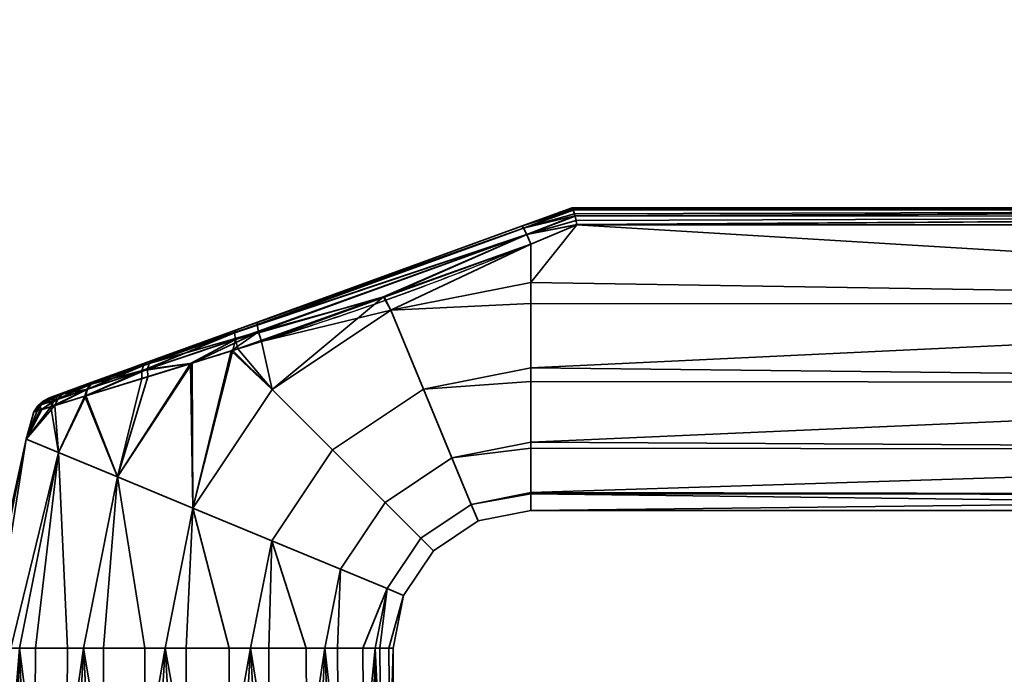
# Model space of a CAD drawing. Header units: millimetres. Extents: x -490 to 6690, y -115 to 132.
# Tile 507 of 656: x 2634 to 2705, y 37 to 85. Entities that reach past the tile are written whole.
import ezdxf

# ---------------------------------------------------------------- set-up
doc = ezdxf.new("R2010")
doc.units = ezdxf.units.MM
doc.layers.add('151', color=7, linetype='Continuous', true_color=0xffffff)

# ---------------------------------------------------------------- blocks, each defined once
blk = doc.blocks.new('UG_SURFACE_003')
at = {"layer": '151', "color": 252, "linetype": 'Continuous', "lineweight": 35}
for points in [[(3590, -6.2, 2202), (3590, 113.2, 2202), (2410, 113.2, 2202), (2410, -6.2, 2202)], [(2560, -6.2, 2052), (2560, 113.2, 2052), (3440, 113.2, 2052), (3440, -6.2, 2052)]]:
    blk.add_3dface(points, dxfattribs=at)
blk = doc.blocks.new('UG_SURFACE_173')
at = {"layer": '151', "color": 254, "linetype": 'Continuous', "lineweight": 35}
for points in [[(2670.316, 69.659, 1116.438), (2674, 71, 1115.949), (2674, 71, 1092.051), (2670.316, 69.659, 1091.562)], [(2674.07, 70.888, 1116.66), (2674.002, 71, 1116), (2670.316, 69.659, 1116.438)], [(2674.002, 71, 1116), (2674, 71, 1115.949), (2670.316, 69.659, 1116.438)], [(2670.316, 69.659, 1091.562), (2674.002, 71, 1092), (2674.07, 70.888, 1091.34)], [(2670.316, 69.659, 1091.562), (2674, 71, 1092.051), (2674.002, 71, 1092)], [(2674.081, 70.853, 1116.723), (2674.07, 70.888, 1116.66), (2670.316, 69.659, 1116.438)], [(2670.316, 69.659, 1091.562), (2674.07, 70.888, 1091.34), (2674.081, 70.853, 1091.277)], [(2670.316, 69.659, 1116.438), (2670.46, 69.517, 1117.27), (2674.081, 70.853, 1116.723)], [(2674.081, 70.853, 1091.277), (2670.46, 69.517, 1090.73), (2670.316, 69.659, 1091.562)], [(2674.087, 70.835, 1116.757), (2674.081, 70.853, 1116.723), (2670.46, 69.517, 1117.27)], [(2670.46, 69.517, 1090.73), (2674.081, 70.853, 1091.277), (2674.087, 70.835, 1091.243)], [(2674.17, 70.566, 1117.244), (2674.087, 70.835, 1116.757), (2670.46, 69.517, 1117.27)], [(2670.46, 69.517, 1090.73), (2674.087, 70.835, 1091.243), (2674.17, 70.566, 1090.757)], [(2769, 71, 1116), (2769, 71, 1092), (2674, 71, 1092.051), (2674, 71, 1115.949)], [(2769, 71, 1092), (2674.002, 71, 1092), (2674, 71, 1092.051)], [(2674, 71, 1115.949), (2674.002, 71, 1116), (2769, 71, 1116)], [(2769, 71, 1116), (2674.002, 71, 1116), (2674.07, 70.888, 1116.66)], [(2674.07, 70.888, 1091.34), (2674.002, 71, 1092), (2769, 71, 1092)], [(2674.07, 70.888, 1116.66), (2674.081, 70.853, 1116.723), (2769, 71, 1116)], [(2769, 71, 1092), (2674.081, 70.853, 1091.277), (2674.07, 70.888, 1091.34)], [(2769, 71, 1116), (2674.081, 70.853, 1116.723), (2674.087, 70.835, 1116.757)], [(2674.087, 70.835, 1091.243), (2674.081, 70.853, 1091.277), (2769, 71, 1092)], [(2674.087, 70.835, 1116.757), (2769, 70.847, 1116.764), (2769, 71, 1116)], [(2769, 71, 1092), (2769, 70.847, 1091.236), (2674.087, 70.835, 1091.243)], [(2769, 70.846, 1116.768), (2769, 70.847, 1116.764), (2674.087, 70.835, 1116.757)], [(2674.17, 70.566, 1090.757), (2674.087, 70.835, 1091.243), (2769, 70.847, 1091.236)], [(2769, 70.846, 1116.768), (2674.087, 70.835, 1116.757), (2674.17, 70.566, 1117.244)], [(2769, 70.847, 1091.236), (2674.206, 70.416, 1090.621), (2674.17, 70.566, 1090.757)], [(2674.17, 70.566, 1117.244), (2674.206, 70.416, 1117.379), (2769, 70.846, 1116.768)], [(2674.21, 70.399, 1090.607), (2674.206, 70.416, 1090.621), (2769, 70.847, 1091.236)], [(2769, 70.846, 1116.768), (2674.206, 70.416, 1117.379), (2674.21, 70.399, 1117.393)], [(2769, 70.847, 1091.236), (2769, 70.846, 1091.232), (2674.21, 70.399, 1090.607)], [(2674.21, 70.399, 1117.393), (2769, 70.415, 1117.411), (2769, 70.846, 1116.768)], [(2769, 70.846, 1091.232), (2769, 70.415, 1090.589), (2674.21, 70.399, 1090.607)], [(2674.206, 70.416, 1117.379), (2674.17, 70.566, 1117.244), (2670.46, 69.517, 1117.27)], [(2670.46, 69.517, 1090.73), (2674.17, 70.566, 1090.757), (2674.206, 70.416, 1090.621)], [(2670.46, 69.517, 1117.27), (2670.703, 69.056, 1117.949), (2674.206, 70.416, 1117.379)], [(2674.206, 70.416, 1090.621), (2670.703, 69.056, 1090.051), (2670.46, 69.517, 1090.73)], [(2674.21, 70.399, 1117.393), (2674.206, 70.416, 1117.379), (2670.703, 69.056, 1117.949)], [(2670.703, 69.056, 1090.051), (2674.206, 70.416, 1090.621), (2674.21, 70.399, 1090.607)], [(2674.289, 70.067, 1117.692), (2674.21, 70.399, 1117.393), (2670.703, 69.056, 1117.949)], [(2670.703, 69.056, 1090.051), (2674.21, 70.399, 1090.607), (2674.289, 70.067, 1090.308)], [(2769, 70.41, 1117.419), (2769, 70.415, 1117.411), (2674.21, 70.399, 1117.393)], [(2674.289, 70.067, 1090.308), (2674.21, 70.399, 1090.607), (2769, 70.415, 1090.589)], [(2769, 70.41, 1117.419), (2674.21, 70.399, 1117.393), (2674.289, 70.067, 1117.692)], [(2769, 70.415, 1090.589), (2674.35, 69.783, 1090.16), (2674.289, 70.067, 1090.308)], [(2674.289, 70.067, 1117.692), (2674.35, 69.783, 1117.84), (2769, 70.41, 1117.419)], [(2674.353, 69.769, 1090.154), (2674.35, 69.783, 1090.16), (2769, 70.415, 1090.589)], [(2769, 70.41, 1117.419), (2674.35, 69.783, 1117.84), (2674.353, 69.769, 1117.846)], [(2769, 70.415, 1090.589), (2769, 70.41, 1090.581), (2674.353, 69.769, 1090.154)], [(2674.353, 69.769, 1117.846), (2769, 69.769, 1117.846), (2769, 70.41, 1117.419)], [(2769, 70.41, 1090.581), (2769, 69.769, 1090.154), (2674.353, 69.769, 1090.154)], [(2670.46, 69.517, 1090.73), (2649.487, 61.9, 1091.085), (2649.549, 62.1, 1091.876)], [(2649.487, 61.9, 1091.085), (2670.46, 69.517, 1090.73), (2670.703, 69.056, 1090.051)], [(2649.549, 62.1, 1091.876), (2670.316, 69.659, 1091.562), (2670.46, 69.517, 1090.73)], [(2651.166, 62.689, 1116.361), (2670.316, 69.659, 1116.438), (2670.316, 69.659, 1091.562), (2649.549, 62.1, 1091.876)], [(2670.703, 69.056, 1117.949), (2670.46, 69.517, 1117.27), (2651.136, 62.488, 1117.182)], [(2651.166, 62.689, 1116.361), (2651.136, 62.488, 1117.182), (2670.46, 69.517, 1117.27)], [(2670.46, 69.517, 1117.27), (2670.316, 69.659, 1116.438), (2651.166, 62.689, 1116.361)], [(2670.703, 69.056, 1117.949), (2674.35, 69.783, 1117.84), (2674.289, 70.067, 1117.692)], [(2674.289, 70.067, 1090.308), (2674.35, 69.783, 1090.16), (2670.703, 69.056, 1090.051)], [(2674.353, 69.769, 1117.846), (2674.35, 69.783, 1117.84), (2670.703, 69.056, 1117.949)], [(2670.703, 69.056, 1090.051), (2674.35, 69.783, 1090.16), (2674.353, 69.769, 1090.154)], [(2670.703, 69.056, 1117.949), (2671, 68.361, 1118.352), (2674.353, 69.769, 1117.846)], [(2674.353, 69.769, 1090.154), (2671, 68.361, 1089.648), (2670.703, 69.056, 1090.051)], [(2769, 64.025, 1089), (2671, 65.568, 1089.082), (2674.353, 69.769, 1090.154)], [(2671, 65.568, 1089.082), (2671, 68.361, 1089.648), (2674.353, 69.769, 1090.154)], [(2674.353, 69.769, 1117.846), (2671, 65.568, 1118.918), (2769, 64.025, 1119)], [(2674.353, 69.769, 1117.846), (2671, 68.361, 1118.352), (2671, 65.568, 1118.918)], [(2769, 64.025, 1119), (2769, 69.769, 1117.846), (2674.353, 69.769, 1117.846)], [(2674.353, 69.769, 1090.154), (2769, 69.769, 1090.154), (2769, 64.025, 1089)], [(2670.703, 69.056, 1090.051), (2649.551, 61.419, 1090.427), (2649.487, 61.9, 1091.085)], [(2649.551, 61.419, 1090.427), (2670.703, 69.056, 1090.051), (2660.309, 64.529, 1089.831)], [(2651.136, 62.488, 1117.182), (2651.233, 61.986, 1117.857), (2670.703, 69.056, 1117.949)], [(2670.703, 69.056, 1117.949), (2651.233, 61.986, 1117.857), (2660.346, 64.501, 1118.304)], [(2670.703, 69.056, 1090.051), (2671, 68.361, 1089.648), (2660.309, 64.529, 1089.831)], [(2660.346, 64.501, 1118.304), (2671, 68.361, 1118.352), (2670.703, 69.056, 1117.949)], [(2660.833, 63.546, 1089.082), (2660.309, 64.529, 1089.831), (2671, 68.361, 1089.648)], [(2671, 68.361, 1118.352), (2660.346, 64.501, 1118.304), (2660.833, 63.546, 1118.918)], [(2671, 68.361, 1089.648), (2671, 65.568, 1089.082), (2660.833, 63.546, 1089.082)], [(2660.833, 63.546, 1118.918), (2671, 65.568, 1118.918), (2671, 68.361, 1118.352)], [(2660.833, 63.546, 1089.082), (2671, 65.568, 1089.082), (2671, 64.051, 1089.242)], [(2671, 64.051, 1118.758), (2671, 65.568, 1118.918), (2660.833, 63.546, 1118.918)], [(2769, 64.025, 1089), (2671, 64.051, 1089.242), (2671, 65.568, 1089.082)], [(2671, 65.568, 1118.918), (2671, 64.051, 1118.758), (2769, 64.025, 1119)], [(2660.309, 64.529, 1089.831), (2649.728, 60.737, 1090.011), (2649.551, 61.419, 1090.427)], [(2652.214, 57.786, 1089.082), (2649.728, 60.737, 1090.011), (2660.309, 64.529, 1089.831)], [(2651.233, 61.986, 1117.857), (2651.441, 61.275, 1118.263), (2660.346, 64.501, 1118.304)], [(2660.833, 63.546, 1118.918), (2660.346, 64.501, 1118.304), (2651.441, 61.275, 1118.263)], [(2660.309, 64.529, 1089.831), (2660.833, 63.546, 1089.082), (2652.214, 57.786, 1089.082)], [(2660.833, 63.546, 1118.918), (2663.207, 57.815, 1118.266), (2671, 59.365, 1118.266), (2671, 64.051, 1118.758)], [(2671, 64.051, 1089.242), (2671, 59.365, 1089.734), (2663.207, 57.815, 1089.734), (2660.833, 63.546, 1089.082)], [(2769, 64.025, 1119), (2671, 64.051, 1118.758), (2671, 59.365, 1118.266)], [(2671, 59.365, 1089.734), (2671, 64.051, 1089.242), (2769, 64.025, 1089)], [(2671, 59.365, 1118.266), (2769, 58.277, 1117.865), (2769, 64.025, 1119)], [(2769, 64.025, 1089), (2769, 58.277, 1090.135), (2671, 59.365, 1089.734)], [(2651.441, 61.275, 1118.263), (2652.214, 57.786, 1118.918), (2660.833, 63.546, 1118.918)], [(2663.207, 57.815, 1089.734), (2656.6, 53.4, 1089.734), (2652.214, 57.786, 1089.082), (2660.833, 63.546, 1089.082)], [(2660.833, 63.546, 1118.918), (2652.214, 57.786, 1118.918), (2656.6, 53.4, 1118.266), (2663.207, 57.815, 1118.266)], [(2639.401, 58.407, 1111.613), (2643.486, 59.894, 1114.336), (2651.166, 62.689, 1116.361), (2643.101, 59.754, 1093.847)], [(2651.166, 62.689, 1116.361), (2649.549, 62.1, 1091.876), (2643.101, 59.754, 1093.847)], [(2643.486, 59.894, 1114.336), (2643.27, 59.687, 1114.964), (2651.136, 62.488, 1117.182)], [(2651.233, 61.986, 1117.857), (2651.136, 62.488, 1117.182), (2643.27, 59.687, 1114.964)], [(2651.136, 62.488, 1117.182), (2651.166, 62.689, 1116.361), (2643.486, 59.894, 1114.336)], [(2649.487, 61.9, 1091.085), (2649.551, 61.419, 1090.427), (2642.756, 59.141, 1092.691)], [(2642.756, 59.141, 1092.691), (2642.875, 59.546, 1093.233), (2649.487, 61.9, 1091.085)], [(2649.487, 61.9, 1091.085), (2642.875, 59.546, 1093.233), (2643.101, 59.754, 1093.847)], [(2643.101, 59.754, 1093.847), (2649.549, 62.1, 1091.876), (2649.487, 61.9, 1091.085)], [(2651.233, 61.986, 1117.857), (2643.164, 59.278, 1115.516), (2646.408, 59.716, 1116.839)], [(2643.27, 59.687, 1114.964), (2643.164, 59.278, 1115.516), (2651.233, 61.986, 1117.857)], [(2646.408, 59.716, 1116.839), (2649.24, 60.593, 1117.64), (2651.233, 61.986, 1117.857)], [(2649.24, 60.593, 1117.64), (2651.441, 61.275, 1118.263), (2651.233, 61.986, 1117.857)], [(2642.756, 59.141, 1092.691), (2649.551, 61.419, 1090.427), (2646.274, 59.671, 1091.138)], [(2649.349, 60.62, 1090.135), (2646.274, 59.671, 1091.138), (2649.551, 61.419, 1090.427)], [(2651.441, 61.275, 1118.263), (2649.24, 60.593, 1117.64), (2652.214, 57.786, 1118.918)], [(2649.551, 61.419, 1090.427), (2649.728, 60.737, 1090.011), (2649.349, 60.62, 1090.135)], [(2646.454, 49.167, 1089.082), (2646.274, 59.671, 1091.138), (2649.349, 60.62, 1090.135)], [(2649.24, 60.593, 1117.64), (2646.408, 59.716, 1116.839), (2646.454, 49.167, 1118.918)], [(2649.349, 60.62, 1090.135), (2652.214, 57.786, 1089.082), (2646.454, 49.167, 1089.082)], [(2646.454, 49.167, 1118.918), (2652.214, 57.786, 1118.918), (2649.24, 60.593, 1117.64)], [(2652.214, 57.786, 1089.082), (2649.349, 60.62, 1090.135), (2649.728, 60.737, 1090.011)], [(2643.101, 59.754, 1093.847), (2637.381, 57.672, 1109.074), (2639.401, 58.407, 1111.613)], [(2637.381, 57.672, 1109.074), (2643.101, 59.754, 1093.847), (2639.346, 58.387, 1096.441)], [(2642.875, 59.546, 1093.233), (2642.756, 59.141, 1092.691), (2638.75, 57.795, 1095.602)], [(2638.75, 57.795, 1095.602), (2639.001, 58.166, 1096.001), (2642.875, 59.546, 1093.233)], [(2642.875, 59.546, 1093.233), (2639.001, 58.166, 1096.001), (2639.346, 58.387, 1096.441)], [(2639.401, 58.407, 1111.613), (2639.059, 58.186, 1112.056), (2643.27, 59.687, 1114.964)], [(2643.164, 59.278, 1115.516), (2643.27, 59.687, 1114.964), (2639.059, 58.186, 1112.056)], [(2639.346, 58.387, 1096.441), (2643.101, 59.754, 1093.847), (2642.875, 59.546, 1093.233)], [(2643.27, 59.687, 1114.964), (2643.486, 59.894, 1114.336), (2639.401, 58.407, 1111.613)], [(2640.974, 51.437, 1116.99), (2646.408, 59.716, 1116.839), (2643.18, 58.716, 1115.926)], [(2646.408, 59.716, 1116.839), (2640.974, 51.437, 1116.99), (2646.454, 49.167, 1118.918)], [(2646.454, 49.167, 1089.082), (2640.974, 51.437, 1091.01), (2646.274, 59.671, 1091.138)], [(2642.759, 58.586, 1092.285), (2646.274, 59.671, 1091.138), (2640.974, 51.437, 1091.01)], [(2646.274, 59.671, 1091.138), (2642.759, 58.586, 1092.285), (2642.756, 59.141, 1092.691)], [(2643.164, 59.278, 1115.516), (2643.18, 58.716, 1115.926), (2646.408, 59.716, 1116.839)], [(2663.207, 57.815, 1089.734), (2671, 59.365, 1089.734), (2671, 58.376, 1090.305)], [(2671, 58.376, 1117.695), (2671, 59.365, 1118.266), (2663.207, 57.815, 1118.266)], [(2769, 58.277, 1090.135), (2671, 58.376, 1090.305), (2671, 59.365, 1089.734)], [(2671, 59.365, 1118.266), (2671, 58.376, 1117.695), (2769, 58.277, 1117.865)], [(2638.613, 57.308, 1095.278), (2638.75, 57.795, 1095.602), (2642.756, 59.141, 1092.691)], [(2642.756, 59.141, 1092.691), (2642.759, 58.586, 1092.285), (2638.613, 57.308, 1095.278)], [(2638.675, 57.327, 1112.784), (2643.18, 58.716, 1115.926), (2643.164, 59.278, 1115.516)], [(2643.164, 59.278, 1115.516), (2638.809, 57.815, 1112.458), (2638.675, 57.327, 1112.784)], [(2640.974, 51.437, 1116.99), (2643.18, 58.716, 1115.926), (2638.675, 57.327, 1112.784)], [(2639.059, 58.186, 1112.056), (2638.809, 57.815, 1112.458), (2643.164, 59.278, 1115.516)], [(2639.346, 58.387, 1096.441), (2637.128, 57.58, 1099.384), (2636.033, 57.181, 1102.998), (2636.242, 57.257, 1106.238)], [(2636.242, 57.257, 1106.238), (2637.381, 57.672, 1109.074), (2639.346, 58.387, 1096.441)], [(2639.001, 58.166, 1096.001), (2638.75, 57.795, 1095.602), (2636.372, 56.992, 1098.879)], [(2636.372, 56.992, 1098.879), (2636.709, 57.348, 1099.121), (2639.001, 58.166, 1096.001)], [(2639.001, 58.166, 1096.001), (2636.709, 57.348, 1099.121), (2637.128, 57.58, 1099.384)], [(2637.381, 57.672, 1109.074), (2636.97, 57.441, 1109.363), (2639.059, 58.186, 1112.056)], [(2638.809, 57.815, 1112.458), (2639.059, 58.186, 1112.056), (2636.97, 57.441, 1109.363)], [(2637.128, 57.58, 1099.384), (2639.346, 58.387, 1096.441), (2639.001, 58.166, 1096.001)], [(2639.059, 58.186, 1112.056), (2639.401, 58.407, 1111.613), (2637.381, 57.672, 1109.074)], [(2638.613, 57.308, 1095.278), (2642.759, 58.586, 1092.285), (2640.974, 51.437, 1091.01)], [(2663.207, 57.815, 1118.266), (2665.274, 52.824, 1115.147), (2671, 53.963, 1115.147), (2671, 58.376, 1117.695)], [(2671, 58.376, 1090.305), (2671, 53.963, 1092.853), (2665.274, 52.824, 1092.853), (2663.207, 57.815, 1089.734)], [(2769, 58.277, 1117.865), (2671, 58.376, 1117.695), (2671, 53.963, 1115.147)], [(2671, 53.963, 1092.853), (2671, 58.376, 1090.305), (2769, 58.277, 1090.135)], [(2671, 53.963, 1115.147), (2769, 53.402, 1114.615), (2769, 58.277, 1117.865)], [(2769, 58.277, 1090.135), (2769, 53.402, 1093.385), (2671, 53.963, 1092.853)], [(2636.709, 57.348, 1099.121), (2636.372, 56.992, 1098.879), (2635.195, 56.594, 1102.889)], [(2635.195, 56.594, 1102.889), (2635.576, 56.943, 1102.941), (2636.709, 57.348, 1099.121)], [(2636.709, 57.348, 1099.121), (2635.576, 56.943, 1102.941), (2636.033, 57.181, 1102.998)], [(2636.242, 57.257, 1106.238), (2635.791, 57.02, 1106.364), (2636.97, 57.441, 1109.363)], [(2636.643, 57.084, 1109.63), (2636.97, 57.441, 1109.363), (2635.791, 57.02, 1106.364)], [(2635.791, 57.02, 1106.364), (2636.242, 57.257, 1106.238), (2636.033, 57.181, 1102.998)], [(2636.033, 57.181, 1102.998), (2637.128, 57.58, 1099.384), (2636.709, 57.348, 1099.121)], [(2636.142, 56.541, 1098.674), (2636.372, 56.992, 1098.879), (2638.75, 57.795, 1095.602)], [(2638.75, 57.795, 1095.602), (2638.613, 57.308, 1095.278), (2636.142, 56.541, 1098.674)], [(2636.142, 56.541, 1098.674), (2638.613, 57.308, 1095.278), (2636.692, 53.211, 1095.183)], [(2636.97, 57.441, 1109.363), (2637.381, 57.672, 1109.074), (2636.242, 57.257, 1106.238)], [(2636.424, 56.629, 1109.854), (2638.675, 57.327, 1112.784), (2638.809, 57.815, 1112.458)], [(2638.809, 57.815, 1112.458), (2636.643, 57.084, 1109.63), (2636.424, 56.629, 1109.854)], [(2636.692, 53.211, 1112.817), (2638.675, 57.327, 1112.784), (2636.424, 56.629, 1109.854)], [(2636.97, 57.441, 1109.363), (2636.643, 57.084, 1109.63), (2638.809, 57.815, 1112.458)], [(2638.675, 57.327, 1112.784), (2636.692, 53.211, 1112.817), (2640.974, 51.437, 1116.99)], [(2640.974, 51.437, 1091.01), (2636.692, 53.211, 1095.183), (2638.613, 57.308, 1095.278)], [(2656.6, 53.4, 1089.734), (2652.185, 46.793, 1089.734), (2646.454, 49.167, 1089.082), (2652.214, 57.786, 1089.082)], [(2652.214, 57.786, 1118.918), (2646.454, 49.167, 1118.918), (2652.185, 46.793, 1118.266), (2656.6, 53.4, 1118.266)], [(2665.274, 52.824, 1092.853), (2660.419, 49.58, 1092.853), (2656.6, 53.4, 1089.734), (2663.207, 57.815, 1089.734)], [(2663.207, 57.815, 1118.266), (2656.6, 53.4, 1118.266), (2660.419, 49.58, 1115.147), (2665.274, 52.824, 1115.147)], [(2634.348, 54.182, 1107.119), (2636.692, 53.211, 1112.817), (2636.424, 56.629, 1109.854)], [(2636.424, 56.629, 1109.854), (2635.353, 56.295, 1107.104), (2634.348, 54.182, 1107.119)], [(2634.348, 54.182, 1100.881), (2635.484, 56.335, 1100.914), (2636.142, 56.541, 1098.674)], [(2636.142, 56.541, 1098.674), (2636.692, 53.211, 1095.183), (2634.348, 54.182, 1100.881)], [(2634.916, 56.158, 1102.843), (2635.15, 56.231, 1106.582), (2635.419, 56.67, 1106.481)], [(2635.419, 56.67, 1106.481), (2635.195, 56.594, 1102.889), (2634.916, 56.158, 1102.843)], [(2635.484, 56.335, 1100.914), (2634.916, 56.158, 1102.843), (2635.195, 56.594, 1102.889)], [(2635.419, 56.67, 1106.481), (2635.15, 56.231, 1106.582), (2635.353, 56.295, 1107.104)], [(2635.484, 56.335, 1100.914), (2635.195, 56.594, 1102.889), (2636.372, 56.992, 1098.879)], [(2635.576, 56.943, 1102.941), (2635.195, 56.594, 1102.889), (2635.419, 56.67, 1106.481)], [(2636.643, 57.084, 1109.63), (2635.419, 56.67, 1106.481), (2635.353, 56.295, 1107.104)], [(2635.353, 56.295, 1107.104), (2636.424, 56.629, 1109.854), (2636.643, 57.084, 1109.63)], [(2635.791, 57.02, 1106.364), (2635.419, 56.67, 1106.481), (2636.643, 57.084, 1109.63)], [(2635.419, 56.67, 1106.481), (2635.791, 57.02, 1106.364), (2635.576, 56.943, 1102.941)], [(2636.372, 56.992, 1098.879), (2636.142, 56.541, 1098.674), (2635.484, 56.335, 1100.914)], [(2636.033, 57.181, 1102.998), (2635.576, 56.943, 1102.941), (2635.791, 57.02, 1106.364)], [(2634.916, 56.158, 1102.843), (2635.484, 56.335, 1100.914), (2634.348, 54.182, 1100.881)], [(2634.348, 54.182, 1107.119), (2635.353, 56.295, 1107.104), (2635.15, 56.231, 1106.582)], [(2634.348, 54.182, 1107.119), (2635.15, 56.231, 1106.582), (2634.916, 56.158, 1102.843)], [(2634.916, 56.158, 1102.843), (2634.348, 54.182, 1100.881), (2634.348, 54.182, 1107.119)], [(2634.348, 54.182, 1100.881), (2631.328, 39, 1100.881), (2631, 39, 1104)], [(2631, 39, 1104), (2634.348, 54.182, 1107.119), (2634.348, 54.182, 1100.881)], [(2631, 39, 1104), (2631.164, 39, 1105.559), (2634.348, 54.182, 1107.119)], [(2631.164, 39, 1105.559), (2631.328, 39, 1107.119), (2634.348, 54.182, 1107.119)], [(2636.692, 53.211, 1112.817), (2634.348, 54.182, 1107.119), (2631.328, 39, 1107.119), (2633.234, 39, 1111.4)], [(2631.958, 39, 1099.465), (2631.328, 39, 1100.881), (2634.348, 54.182, 1100.881)], [(2634.348, 54.182, 1100.881), (2636.692, 53.211, 1095.183), (2633.865, 39, 1095.183), (2631.958, 39, 1099.465)], [(2665.274, 52.824, 1092.853), (2671, 53.963, 1092.853), (2671, 53.516, 1093.467)], [(2671, 53.516, 1114.532), (2671, 53.963, 1115.147), (2665.274, 52.824, 1115.147)], [(2769, 53.402, 1093.385), (2671, 53.516, 1093.467), (2671, 53.963, 1092.853)], [(2671, 53.963, 1115.147), (2671, 53.516, 1114.532), (2769, 53.402, 1114.615)], [(2633.234, 39, 1111.4), (2633.865, 39, 1112.817), (2636.692, 53.211, 1112.817)], [(2636.692, 53.211, 1112.817), (2633.865, 39, 1112.817), (2637.347, 39, 1115.953)], [(2635.017, 39, 1094.146), (2633.865, 39, 1095.183), (2636.692, 53.211, 1095.183)], [(2636.692, 53.211, 1095.183), (2640.974, 51.437, 1091.01), (2638.5, 39, 1091.01), (2635.017, 39, 1094.146)], [(2637.347, 39, 1115.953), (2638.5, 39, 1116.99), (2640.974, 51.437, 1116.99), (2636.692, 53.211, 1112.817)], [(2660.419, 49.58, 1092.853), (2657.176, 44.726, 1092.853), (2652.185, 46.793, 1089.734), (2656.6, 53.4, 1089.734)], [(2656.6, 53.4, 1118.266), (2652.185, 46.793, 1118.266), (2657.176, 44.726, 1115.147), (2660.419, 49.58, 1115.147)], [(2665.274, 52.824, 1115.147), (2666.677, 49.437, 1110.101), (2671, 50.297, 1110.101), (2671, 53.516, 1114.532)], [(2671, 53.516, 1093.467), (2671, 50.297, 1097.899), (2666.677, 49.437, 1097.899), (2665.274, 52.824, 1092.853)], [(2769, 53.402, 1114.615), (2671, 53.516, 1114.532), (2671, 50.297, 1110.101)], [(2671, 50.297, 1097.899), (2671, 53.516, 1093.467), (2769, 53.402, 1093.385)], [(2671, 50.297, 1110.101), (2769, 50.144, 1109.746), (2769, 53.402, 1114.615)], [(2671, 50.297, 1097.899), (2769, 53.402, 1093.385), (2769, 50.144, 1098.254)], [(2666.677, 49.437, 1097.899), (2663.012, 46.988, 1097.899), (2660.419, 49.58, 1092.853), (2665.274, 52.824, 1092.853)], [(2665.274, 52.824, 1115.147), (2660.419, 49.58, 1115.147), (2663.012, 46.988, 1110.101), (2666.677, 49.437, 1110.101)], [(2640.974, 51.437, 1116.99), (2638.5, 39, 1116.99), (2642.957, 39, 1118.439)], [(2639.975, 39, 1090.53), (2638.5, 39, 1091.01), (2640.974, 51.437, 1091.01)], [(2640.974, 51.437, 1091.01), (2646.454, 49.167, 1089.082), (2644.432, 39, 1089.082), (2639.975, 39, 1090.53)], [(2642.957, 39, 1118.439), (2644.432, 39, 1118.918), (2646.454, 49.167, 1118.918), (2640.974, 51.437, 1116.99)], [(2666.677, 49.437, 1097.899), (2671, 50.297, 1097.899), (2671, 50.218, 1098.27)], [(2671, 50.218, 1109.73), (2671, 50.297, 1110.101), (2666.677, 49.437, 1110.101)], [(2666.677, 49.437, 1110.101), (2667.173, 48.239, 1104), (2671, 49, 1104), (2671, 50.218, 1109.73)], [(2671, 50.218, 1098.27), (2671, 49, 1104), (2667.173, 48.239, 1104), (2666.677, 49.437, 1097.899)], [(2769, 50.144, 1098.254), (2671, 50.218, 1098.27), (2671, 50.297, 1097.899)], [(2671, 50.297, 1110.101), (2671, 50.218, 1109.73), (2769, 50.144, 1109.746)], [(2769, 50.144, 1109.746), (2671, 50.218, 1109.73), (2671, 49, 1104)], [(2769, 49, 1104), (2671, 49, 1104), (2671, 50.218, 1098.27)], [(2671, 50.218, 1098.27), (2769, 50.144, 1098.254), (2769, 49, 1104)], [(2671, 49, 1104), (2769, 49, 1104), (2769, 50.144, 1109.746)], [(2663.012, 46.988, 1097.899), (2660.563, 43.323, 1097.899), (2657.176, 44.726, 1092.853), (2660.419, 49.58, 1092.853)], [(2660.419, 49.58, 1115.147), (2657.176, 44.726, 1115.147), (2660.563, 43.323, 1110.101), (2663.012, 46.988, 1110.101)], [(2667.173, 48.239, 1104), (2663.929, 46.071, 1104), (2663.012, 46.988, 1097.899), (2666.677, 49.437, 1097.899)], [(2666.677, 49.437, 1110.101), (2663.012, 46.988, 1110.101), (2663.929, 46.071, 1104), (2667.173, 48.239, 1104)], [(2646.454, 49.167, 1118.918), (2644.432, 39, 1118.918), (2649.093, 39, 1118.428)], [(2645.974, 39, 1089.244), (2644.432, 39, 1089.082), (2646.454, 49.167, 1089.082)], [(2646.454, 49.167, 1089.082), (2652.185, 46.793, 1089.734), (2650.635, 39, 1089.734), (2645.974, 39, 1089.244)], [(2649.093, 39, 1118.428), (2650.635, 39, 1118.266), (2652.185, 46.793, 1118.266), (2646.454, 49.167, 1118.918)], [(2652.185, 46.793, 1118.266), (2650.635, 39, 1118.266), (2654.694, 39, 1115.923)], [(2651.978, 39, 1090.51), (2650.635, 39, 1089.734), (2652.185, 46.793, 1089.734)], [(2652.185, 46.793, 1089.734), (2657.176, 44.726, 1092.853), (2656.037, 39, 1092.853), (2651.978, 39, 1090.51)], [(2654.694, 39, 1115.923), (2656.037, 39, 1115.147), (2657.176, 44.726, 1115.147), (2652.185, 46.793, 1118.266)], [(2663.929, 46.071, 1104), (2661.761, 42.827, 1104), (2660.563, 43.323, 1097.899), (2663.012, 46.988, 1097.899)], [(2663.012, 46.988, 1110.101), (2660.563, 43.323, 1110.101), (2661.761, 42.827, 1104), (2663.929, 46.071, 1104)], [(2660.563, 43.323, 1110.101), (2657.176, 44.726, 1115.147), (2656.037, 39, 1115.147), (2658.792, 39, 1111.356)], [(2656.949, 39, 1094.107), (2656.037, 39, 1092.853), (2657.176, 44.726, 1092.853)], [(2657.176, 44.726, 1092.853), (2660.563, 43.323, 1097.899), (2659.703, 39, 1097.899), (2656.949, 39, 1094.107)], [(2658.792, 39, 1111.356), (2659.703, 39, 1110.101), (2660.563, 43.323, 1110.101)], [(2661.761, 42.827, 1104), (2660.563, 43.323, 1110.101), (2659.703, 39, 1110.101), (2660.678, 39, 1105.517)], [(2660.026, 39, 1099.416), (2659.703, 39, 1097.899), (2660.563, 43.323, 1097.899)], [(2660.563, 43.323, 1097.899), (2661.761, 42.827, 1104), (2661, 39, 1104), (2660.026, 39, 1099.416)], [(2660.678, 39, 1105.517), (2661, 39, 1104), (2661.761, 42.827, 1104)], [(2633.865, 39, 1095.183), (2634.853, 13, 1093.963), (2631.734, 13, 1099.365)], [(2633.865, 39, 1112.817), (2633.01, 13, 1111.5), (2637.183, 13, 1116.135)], [(2637.183, 13, 1116.135), (2637.347, 39, 1115.953), (2633.865, 39, 1112.817)], [(2633.865, 39, 1095.183), (2635.017, 39, 1094.146), (2634.853, 13, 1093.963)], [(2634.853, 13, 1093.963), (2635.017, 39, 1094.146), (2638.5, 39, 1091.01)], [(2638.5, 39, 1091.01), (2639.899, 13, 1090.297), (2634.853, 13, 1093.963)], [(2638.5, 39, 1116.99), (2637.183, 13, 1116.135), (2642.881, 13, 1118.672)], [(2638.5, 39, 1116.99), (2637.347, 39, 1115.953), (2637.183, 13, 1116.135)], [(2642.881, 13, 1118.672), (2642.957, 39, 1118.439), (2638.5, 39, 1116.99)], [(2638.5, 39, 1091.01), (2639.975, 39, 1090.53), (2639.899, 13, 1090.297)], [(2639.899, 13, 1090.297), (2639.975, 39, 1090.53), (2644.432, 39, 1089.082)], [(2644.432, 39, 1089.082), (2646, 13, 1089), (2639.899, 13, 1090.297)], [(2644.432, 39, 1118.918), (2642.881, 13, 1118.672), (2649.119, 13, 1118.672)], [(2644.432, 39, 1118.918), (2642.957, 39, 1118.439), (2642.881, 13, 1118.672)], [(2649.119, 13, 1118.672), (2649.093, 39, 1118.428), (2644.432, 39, 1118.918)], [(2644.432, 39, 1089.082), (2645.974, 39, 1089.244), (2646, 13, 1089)], [(2646, 13, 1089), (2645.974, 39, 1089.244), (2650.635, 39, 1089.734)], [(2650.635, 39, 1089.734), (2652.101, 13, 1090.297), (2646, 13, 1089)], [(2650.635, 39, 1118.266), (2649.093, 39, 1118.428), (2649.119, 13, 1118.672)], [(2650.635, 39, 1118.266), (2649.119, 13, 1118.672), (2654.817, 13, 1116.135)], [(2654.817, 13, 1116.135), (2654.694, 39, 1115.923), (2650.635, 39, 1118.266)], [(2650.635, 39, 1089.734), (2651.978, 39, 1090.51), (2652.101, 13, 1090.297)], [(2652.101, 13, 1090.297), (2651.978, 39, 1090.51), (2656.037, 39, 1092.853)], [(2656.037, 39, 1092.853), (2657.147, 13, 1093.963), (2652.101, 13, 1090.297)], [(2656.037, 39, 1115.147), (2654.694, 39, 1115.923), (2654.817, 13, 1116.135)], [(2656.037, 39, 1115.147), (2654.817, 13, 1116.135), (2658.99, 13, 1111.5)], [(2658.99, 13, 1111.5), (2658.792, 39, 1111.356), (2656.037, 39, 1115.147)], [(2656.037, 39, 1092.853), (2656.949, 39, 1094.107), (2657.147, 13, 1093.963)], [(2657.147, 13, 1093.963), (2656.949, 39, 1094.107), (2659.703, 39, 1097.899)], [(2659.703, 39, 1097.899), (2660.266, 13, 1099.365), (2657.147, 13, 1093.963)], [(2659.703, 39, 1110.101), (2658.792, 39, 1111.356), (2658.99, 13, 1111.5)], [(2659.703, 39, 1110.101), (2658.99, 13, 1111.5), (2660.918, 13, 1105.568)], [(2660.918, 13, 1105.568), (2660.678, 39, 1105.517), (2659.703, 39, 1110.101)], [(2659.703, 39, 1097.899), (2660.026, 39, 1099.416), (2660.266, 13, 1099.365)], [(2660.266, 13, 1099.365), (2660.026, 39, 1099.416), (2661, 39, 1104)], [(2661, 39, 1104), (2660.918, 13, 1105.568), (2660.266, 13, 1099.365)], [(2661, 39, 1104), (2660.678, 39, 1105.517), (2660.918, 13, 1105.568)]]:
    blk.add_3dface(points, dxfattribs=at)
blk = doc.blocks.new('UG_SURFACE_214')
at = {"layer": '151', "color": 254, "linetype": 'Continuous', "lineweight": 35}
for points in [[(3423.25, 111.75, 2030.25), (2576.75, 111.75, 2030.25), (2576.75, -10, 2030.25), (3423.25, -10, 2030.25)], [(3401.25, 111.75, 2008.25), (3401.25, 4, 2008.25), (2598.75, 4, 2008.25), (2598.75, 111.75, 2008.25)]]:
    blk.add_3dface(points, dxfattribs=at)
blk = doc.blocks.new('UG_SURFACE_215')
at = {"layer": '151', "color": 7, "linetype": 'Continuous', "lineweight": 35}
for points in [[(3401.25, 4, 2008.25), (3401.25, 111.75, 2008.25), (2598.75, 111.75, 2008.25), (2598.75, 4, 2008.25)], [(2599, 4, 2008), (2599, 111.75, 2008), (3401, 111.75, 2008), (3401, 4, 2008)]]:
    blk.add_3dface(points, dxfattribs=at)

msp = doc.modelspace()

# ---------------------------------------------------------------- linework, layer by layer
at = {"layer": '151', "color": 253, "linetype": 'Continuous', "lineweight": -3}
for p, q in [((2674, 71, 1115.949), (2674, 71, 1092.051)), ((2674.002, 71, 1116), (2769, 71, 1116)), ((2769, 71, 1092), (2674.002, 71, 1092)), ((2674.353, 69.769, 1090.154), (2769, 69.769, 1090.154)), ((2769, 69.769, 1117.846), (2674.353, 69.769, 1117.846))]:
    msp.add_line(p, q, dxfattribs=at)
at = {"layer": '151', "color": 253, "linetype": 'Continuous', "lineweight": -3, "extrusion": (0, 1, 0)}
msp.add_circle((-2646, 1104, 39), 15, dxfattribs=at)
at = {"layer": '151', "color": 253, "linetype": 'Continuous', "lineweight": -3, "extrusion": (0.934658, 0.340188, -0.103375)}
msp.add_arc((-849.844, 1372.316, 2404.118), 2, 0, 74.14436, dxfattribs=at)
at = {"layer": '151', "color": 253, "linetype": 'Continuous', "lineweight": -3, "extrusion": (0.934658, 0.340188, 0.103375)}
msp.add_arc((-849.844, 823.854, 2632.37), 2, 285.85564, 0, dxfattribs=at)
at = {"layer": '151', "color": 253, "linetype": 'Continuous', "lineweight": -3, "extrusion": (1, 0, 0)}
msp.add_arc((64, 1104, 2671), 15, 73.09721, 286.90279, dxfattribs=at)
at = {"layer": '151', "color": 253, "linetype": 'Continuous', "lineweight": -3, "extrusion": (-0.34202, 0.939693, 0)}
for start_param, end_param in [(5.007398, 5.117253), (1.165933, 1.275787)]:
    msp.add_ellipse((2659.931, 65.879, 1104), major_axis=(35.717, 13), ratio=0.34202, start_param=start_param, end_param=end_param, dxfattribs=at)
at = {"layer": '151', "color": 253, "linetype": 'Continuous', "lineweight": -3, "extrusion": (0.387206, -0.921993, 0)}
for start_param, end_param in [(1.176005, 1.275787), (5.007398, 5.10718)]:
    msp.add_ellipse((2660.615, 64, 1104), major_axis=(35.717, 15), ratio=0.387206, start_param=start_param, end_param=end_param, dxfattribs=at)
at = {"layer": '151', "color": 253, "linetype": 'Continuous', "lineweight": -3}
for points in [[(2674, 71, 1115.949), (2674, 71, 1115.966), (2674.001, 71, 1115.983), (2674.002, 71, 1116)], [(2674.002, 71, 1092), (2674.001, 71, 1092.017), (2674, 71, 1092.034), (2674, 71, 1092.051)], [(2674.353, 69.769, 1090.154), (2674.206, 70.484, 1090.452), (2674.061, 71, 1091.202), (2674.002, 71, 1092)], [(2674.002, 71, 1116), (2674.061, 71, 1116.798), (2674.206, 70.484, 1117.548), (2674.353, 69.769, 1117.846)]]:
    msp.add_open_spline(points, degree=3, dxfattribs=at)
for points, knots in [([(2670.316, 69.659, 1091.562), (2666.985, 68.447, 1091.193), (2663.659, 67.236, 1091.147), (2657.007, 64.815, 1091.18), (2653.682, 63.605, 1091.261), (2648.703, 61.793, 1091.991), (2647.055, 61.193, 1092.344), (2643.874, 60.035, 1093.416), (2642.315, 59.467, 1094.149), (2639.534, 58.456, 1096.12), (2638.29, 58.003, 1097.38), (2636.951, 57.515, 1099.658), (2636.595, 57.386, 1100.478), (2636.114, 57.211, 1102.174), (2635.984, 57.163, 1103.077), (2635.976, 57.16, 1105.753), (2636.478, 57.343, 1107.522), (2638.264, 57.993, 1110.592), (2639.508, 58.446, 1111.855), (2642.283, 59.456, 1113.833), (2643.841, 60.023, 1114.57), (2647.021, 61.18, 1115.648), (2648.654, 61.775, 1116), (2653.629, 63.585, 1116.735), (2656.977, 64.804, 1116.82), (2663.646, 67.231, 1116.853), (2666.98, 68.445, 1116.807), (2670.316, 69.659, 1116.438)], [0, 0, 0, 0, 0.125, 0.125, 0.25, 0.25, 0.3125, 0.3125, 0.375, 0.375, 0.4375, 0.4375, 0.46875, 0.46875, 0.5, 0.5, 0.5625, 0.5625, 0.625, 0.625, 0.6875, 0.6875, 0.75, 0.75, 0.875, 0.875, 1, 1, 1, 1]), ([(2671, 68.361, 1118.352), (2669.257, 67.644, 1118.57), (2667.509, 66.939, 1118.681), (2663.999, 65.574, 1118.808), (2662.235, 64.916, 1118.824), (2658.689, 63.651, 1118.792), (2656.907, 63.044, 1118.744), (2653.329, 61.87, 1118.509), (2651.523, 61.297, 1118.319), (2647.969, 60.188, 1117.666), (2646.224, 59.651, 1117.205), (2642.847, 58.613, 1115.848), (2641.223, 58.114, 1114.949), (2638.365, 57.232, 1112.627), (2637.113, 56.843, 1111.181), (2635.356, 56.296, 1107.833), (2634.866, 56.142, 1105.944), (2634.854, 56.139, 1103.1), (2634.971, 56.175, 1102.138), (2635.42, 56.316, 1100.311), (2635.753, 56.419, 1099.43), (2636.62, 56.69, 1097.744), (2637.138, 56.851, 1096.968), (2638.322, 57.218, 1095.534), (2638.992, 57.426, 1094.873), (2641.124, 58.084, 1093.114), (2642.745, 58.582, 1092.203), (2646.114, 59.617, 1090.83), (2647.862, 60.155, 1090.359), (2653.223, 61.827, 1089.358), (2656.837, 62.991, 1089.226), (2662.195, 64.901, 1089.176), (2663.97, 65.564, 1089.192), (2667.499, 66.935, 1089.318), (2669.254, 67.642, 1089.43), (2671, 68.361, 1089.648)], [0, 0, 0, 0, 0.0625, 0.0625, 0.125, 0.125, 0.1875, 0.1875, 0.25, 0.25, 0.3125, 0.3125, 0.375, 0.375, 0.4375, 0.4375, 0.5, 0.5, 0.53125, 0.53125, 0.5625, 0.5625, 0.59375, 0.59375, 0.625, 0.625, 0.6875, 0.6875, 0.75, 0.75, 0.875, 0.875, 0.9375, 0.9375, 1, 1, 1, 1])]:
    msp.add_open_spline(points, degree=3, knots=knots, dxfattribs=at)

# ---------------------------------------------------------------- block references
for name in ['UG_SURFACE_215', 'UG_SURFACE_003', 'UG_SURFACE_214', 'UG_SURFACE_173']:
    msp.add_blockref(name, (0, 0), dxfattribs=at)

doc.saveas('drawing.dxf')
